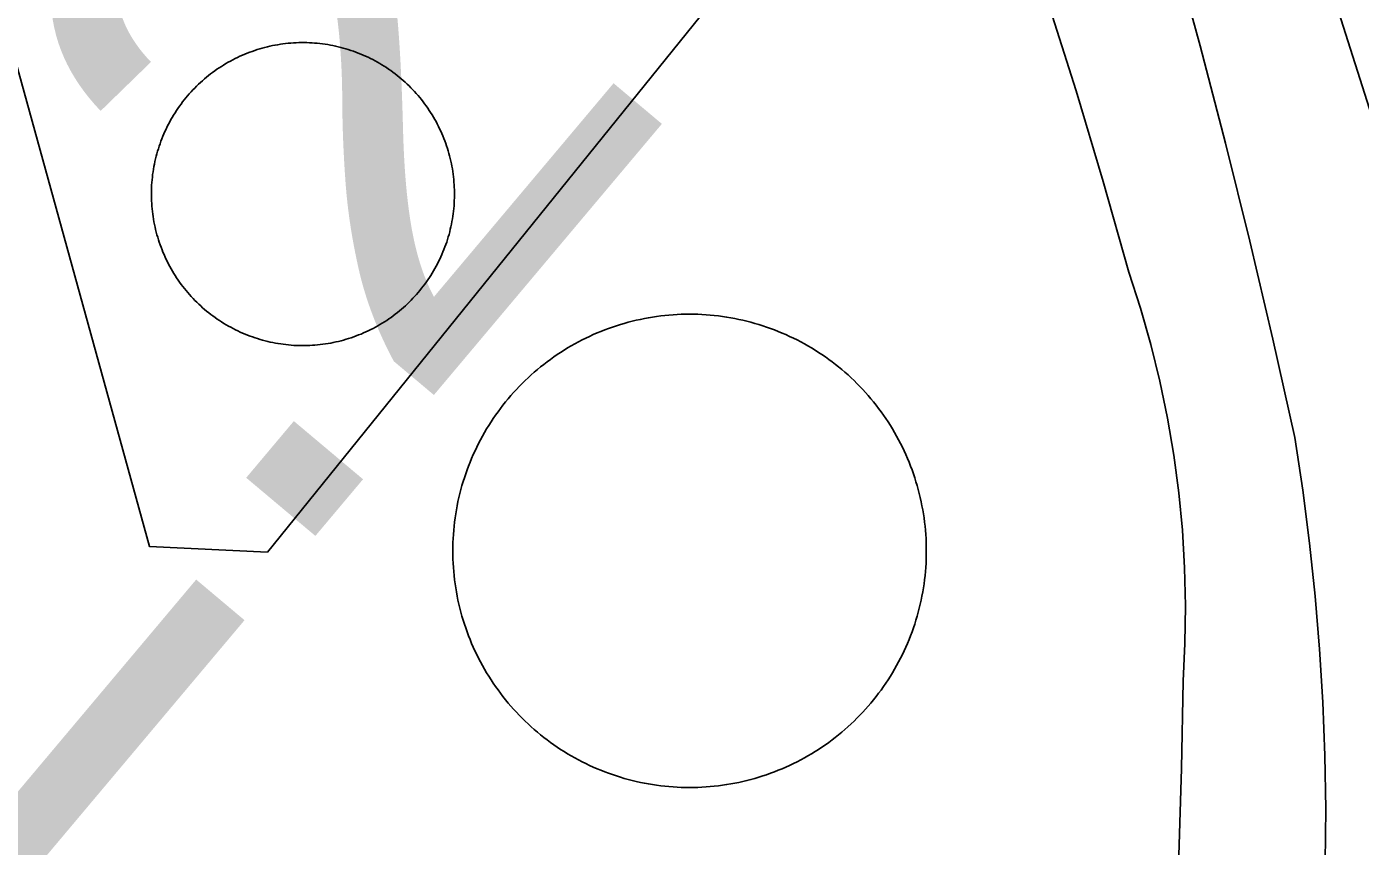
# Model space of a CAD drawing. Extents: x 3651524 to 3689615, y 505651 to 531377.
# Drawn here: x 3676189.7 to 3676419, y 514526.3 to 514667.2 of the extents above; entities that cross this region are included whole.
import ezdxf

# ---------------------------------------------------------------- set-up
doc = ezdxf.new("R2010")
doc.units = 0
for name, color, linetype in [('V-DOMW-TANK', 7, 'Continuous'), ('V-RAIL-TRAK', 7, 'Continuous'), ('V-SITE-OTLN', 7, 'Continuous'), ('V-SURV-IDEN', 7, 'Continuous'), ('V-UTIL-LINE', 7, 'Continuous')]:
    doc.layers.add(name, color=color, linetype=linetype)

msp = doc.modelspace()

# ---------------------------------------------------------------- linework, layer by layer
at = {"layer": 'V-DOMW-TANK'}
for points in [[(3676214.089, 514650.443), (3676214.302, 514650.844), (3676214.521, 514651.241), (3676214.749, 514651.635), (3676214.984, 514652.024), (3676215.224, 514652.411), (3676215.472, 514652.794), (3676215.725, 514653.171), (3676215.986, 514653.543), (3676216.252, 514653.912), (3676216.526, 514654.275), (3676216.805, 514654.635), (3676217.091, 514654.987), (3676217.382, 514655.337), (3676217.681, 514655.679), (3676217.984, 514656.019), (3676218.294, 514656.351), (3676218.609, 514656.679), (3676218.931, 514657), (3676219.258, 514657.318), (3676219.59, 514657.627), (3676219.928, 514657.932), (3676220.27, 514658.231), (3676220.62, 514658.524), (3676220.972, 514658.811), (3676221.329, 514659.091), (3676221.693, 514659.366), (3676222.06, 514659.632), (3676222.433, 514659.894), (3676222.809, 514660.148), (3676223.19, 514660.396), (3676223.575, 514660.638), (3676223.965, 514660.873), (3676224.36, 514661.101), (3676224.757, 514661.322), (3676225.159, 514661.537), (3676225.562, 514661.744), (3676225.972, 514661.942), (3676226.383, 514662.133), (3676226.799, 514662.321), (3676227.217, 514662.499), (3676227.639, 514662.669), (3676228.063, 514662.833), (3676228.493, 514662.989), (3676228.919, 514663.138), (3676229.353, 514663.28), (3676229.787, 514663.413), (3676230.223, 514663.538), (3676230.664, 514663.656), (3676231.104, 514663.767), (3676231.546, 514663.869), (3676231.993, 514663.964), (3676232.437, 514664.052), (3676232.886, 514664.134), (3676233.334, 514664.203), (3676233.785, 514664.267), (3676234.237, 514664.322), (3676234.688, 514664.369), (3676235.143, 514664.41), (3676235.595, 514664.443), (3676236.05, 514664.467), (3676236.504, 514664.484), (3676236.961, 514664.492), (3676237.414, 514664.492), (3676237.868, 514664.486), (3676238.323, 514664.469), (3676238.778, 514664.447), (3676239.23, 514664.416), (3676239.683, 514664.377), (3676240.136, 514664.33), (3676240.588, 514664.275), (3676241.039, 514664.211), (3676241.487, 514664.142), (3676241.936, 514664.062), (3676242.382, 514663.976), (3676242.827, 514663.882), (3676243.269, 514663.779), (3676243.711, 514663.671), (3676244.15, 514663.554), (3676244.588, 514663.429), (3676245.022, 514663.296), (3676245.456, 514663.157), (3676245.886, 514663.009), (3676246.312, 514662.854), (3676246.738, 514662.692), (3676247.16, 514662.524), (3676247.578, 514662.342), (3676247.992, 514662.159), (3676248.407, 514661.967), (3676248.815, 514661.768), (3676249.22, 514661.563), (3676249.624, 514661.35), (3676250.019, 514661.129), (3676250.414, 514660.902), (3676250.806, 514660.668), (3676251.191, 514660.429), (3676251.574, 514660.181), (3676251.95, 514659.929), (3676252.323, 514659.667), (3676252.692, 514659.399), (3676253.054, 514659.126)], [(3676253.054, 514659.126), (3676253.413, 514658.846), (3676253.767, 514658.561), (3676254.115, 514658.268), (3676254.459, 514657.971), (3676254.797, 514657.666), (3676255.131, 514657.357), (3676255.459, 514657.041), (3676255.78, 514656.72), (3676256.096, 514656.394), (3676256.407, 514656.06), (3676256.712, 514655.725), (3676257.011, 514655.38), (3676257.304, 514655.032), (3676257.589, 514654.678), (3676257.869, 514654.32), (3676258.144, 514653.959), (3676258.412, 514653.59), (3676258.672, 514653.22), (3676258.928, 514652.841), (3676259.178, 514652.46), (3676259.417, 514652.075), (3676259.651, 514651.686), (3676259.88, 514651.293), (3676260.099, 514650.895), (3676260.315, 514650.494), (3676260.521, 514650.088), (3676260.722, 514649.679), (3676260.915, 514649.267), (3676261.099, 514648.853), (3676261.277, 514648.434), (3676261.449, 514648.012), (3676261.613, 514647.588), (3676261.769, 514647.162), (3676261.916, 514646.732), (3676262.057, 514646.298), (3676262.19, 514645.863), (3676262.317, 514645.427), (3676262.434, 514644.989), (3676262.545, 514644.547), (3676262.649, 514644.104), (3676262.743, 514643.66), (3676262.832, 514643.213), (3676262.909, 514642.765), (3676262.981, 514642.316), (3676263.047, 514641.866), (3676263.102, 514641.413), (3676263.149, 514640.96), (3676263.19, 514640.508), (3676263.223, 514640.055), (3676263.247, 514639.601), (3676263.264, 514639.146), (3676263.272, 514638.691), (3676263.272, 514638.237), (3676263.264, 514637.782), (3676263.249, 514637.327), (3676263.225, 514636.873), (3676263.194, 514636.42), (3676263.155, 514635.965), (3676263.108, 514635.515), (3676263.055, 514635.062), (3676262.991, 514634.612), (3676262.92, 514634.161), (3676262.842, 514633.717), (3676262.756, 514633.266), (3676262.662, 514632.824), (3676262.559, 514632.379), (3676262.451, 514631.939), (3676262.332, 514631.499), (3676262.207, 514631.062), (3676262.076, 514630.626), (3676261.934, 514630.194), (3676261.787, 514629.764), (3676261.633, 514629.336), (3676261.47, 514628.912), (3676261.3, 514628.49), (3676261.123, 514628.07), (3676260.939, 514627.655), (3676260.747, 514627.243), (3676260.546, 514626.833), (3676260.341, 514626.428), (3676260.128, 514626.026), (3676259.909, 514625.629), (3676259.682, 514625.234), (3676259.448, 514624.845), (3676259.204, 514624.458), (3676258.961, 514624.077), (3676258.707, 514623.7), (3676258.447, 514623.327), (3676258.178, 514622.959), (3676257.906, 514622.594), (3676257.623, 514622.236), (3676257.341, 514621.881), (3676257.048, 514621.533), (3676256.751, 514621.189), (3676256.446, 514620.851), (3676256.137, 514620.519), (3676255.821, 514620.192), (3676255.5, 514619.87), (3676255.174, 514619.553), (3676254.84, 514619.241)], [(3676229.408, 514613.575), (3676228.976, 514613.714), (3676228.546, 514613.861), (3676228.118, 514614.017), (3676227.692, 514614.179), (3676227.27, 514614.349), (3676226.852, 514614.527), (3676226.436, 514614.711), (3676226.025, 514614.902), (3676225.615, 514615.102), (3676225.212, 514615.307), (3676224.808, 514615.52), (3676224.409, 514615.741), (3676224.016, 514615.967), (3676223.627, 514616.202), (3676223.24, 514616.442), (3676222.859, 514616.69), (3676222.48, 514616.944), (3676222.107, 514617.204), (3676221.74, 514617.47), (3676221.376, 514617.744), (3676221.017, 514618.023), (3676220.663, 514618.31), (3676220.315, 514618.6), (3676219.971, 514618.899), (3676219.635, 514619.203), (3676219.301, 514619.514), (3676218.974, 514619.829), (3676218.648, 514620.151), (3676218.335, 514620.476), (3676218.025, 514620.808), (3676217.72, 514621.146), (3676217.421, 514621.49), (3676217.13, 514621.838), (3676216.842, 514622.191), (3676216.561, 514622.549), (3676216.287, 514622.911), (3676216.018, 514623.28), (3676215.756, 514623.651), (3676215.502, 514624.028), (3676215.254, 514624.409), (3676215.011, 514624.796), (3676214.779, 514625.185), (3676214.552, 514625.578), (3676214.331, 514625.975), (3676214.116, 514626.377), (3676213.907, 514626.782), (3676213.71, 514627.19), (3676213.518, 514627.603), (3676213.331, 514628.017), (3676213.153, 514628.439), (3676212.985, 514628.857), (3676212.819, 514629.283), (3676212.664, 514629.709), (3676212.514, 514630.139), (3676212.373, 514630.571), (3676212.24, 514631.007), (3676212.115, 514631.443), (3676211.996, 514631.882), (3676211.885, 514632.324), (3676211.783, 514632.766), (3676211.687, 514633.211), (3676211.601, 514633.657), (3676211.521, 514634.106), (3676211.449, 514634.554), (3676211.386, 514635.005), (3676211.328, 514635.455), (3676211.281, 514635.908), (3676211.24, 514636.361), (3676211.21, 514636.815), (3676211.185, 514637.27), (3676211.169, 514637.725), (3676211.16, 514638.179), (3676211.158, 514638.634), (3676211.167, 514639.089), (3676211.183, 514639.543), (3676211.206, 514639.996), (3676211.236, 514640.451), (3676211.275, 514640.903), (3676211.322, 514641.356), (3676211.378, 514641.808), (3676211.441, 514642.259), (3676211.511, 514642.707), (3676211.588, 514643.156), (3676211.677, 514643.602), (3676211.771, 514644.047), (3676211.871, 514644.489), (3676211.982, 514644.932), (3676212.098, 514645.372), (3676212.223, 514645.808), (3676212.356, 514646.242), (3676212.496, 514646.676), (3676212.643, 514647.107), (3676212.799, 514647.535), (3676212.961, 514647.958), (3676213.131, 514648.38), (3676213.309, 514648.798), (3676213.493, 514649.214), (3676213.684, 514649.628), (3676213.882, 514650.037), (3676214.089, 514650.443)], [(3676254.84, 514619.241), (3676254.502, 514618.938), (3676254.16, 514618.639), (3676253.812, 514618.346), (3676253.46, 514618.058), (3676253.101, 514617.779), (3676252.739, 514617.505), (3676252.37, 514617.236), (3676251.998, 514616.976), (3676251.621, 514616.722), (3676251.24, 514616.473), (3676250.855, 514616.231), (3676250.466, 514615.997), (3676250.072, 514615.77), (3676249.675, 514615.549), (3676249.274, 514615.334), (3676248.868, 514615.127), (3676248.461, 514614.93), (3676248.047, 514614.736), (3676247.633, 514614.549), (3676247.213, 514614.371), (3676246.794, 514614.201), (3676246.368, 514614.037), (3676245.942, 514613.882), (3676245.512, 514613.732), (3676245.079, 514613.591), (3676244.643, 514613.458), (3676244.205, 514613.333), (3676243.769, 514613.214), (3676243.326, 514613.104), (3676242.884, 514613.001), (3676242.44, 514612.905), (3676241.993, 514612.819), (3676241.545, 514612.739), (3676241.096, 514612.667), (3676240.646, 514612.604), (3676240.195, 514612.547), (3676239.742, 514612.499), (3676239.29, 514612.458), (3676238.835, 514612.428), (3676238.38, 514612.403), (3676237.928, 514612.387), (3676237.471, 514612.379), (3676237.016, 514612.377), (3676236.562, 514612.385), (3676236.107, 514612.401), (3676235.655, 514612.422), (3676235.202, 514612.454), (3676234.747, 514612.493), (3676234.295, 514612.54), (3676233.844, 514612.596), (3676233.394, 514612.659), (3676232.943, 514612.729), (3676232.497, 514612.809), (3676232.05, 514612.895), (3676231.604, 514612.989), (3676231.161, 514613.089), (3676230.719, 514613.2), (3676230.279, 514613.317), (3676229.842, 514613.441), (3676229.408, 514613.575)], [(3676274.413, 514605.352), (3676274.913, 514605.858), (3676275.419, 514606.355), (3676275.937, 514606.845), (3676276.457, 514607.322), (3676276.989, 514607.795), (3676277.53, 514608.258), (3676278.079, 514608.709), (3676278.634, 514609.151), (3676279.199, 514609.583), (3676279.771, 514610.009), (3676280.35, 514610.419), (3676280.934, 514610.822), (3676281.526, 514611.213), (3676282.126, 514611.596), (3676282.732, 514611.967), (3676283.344, 514612.327), (3676283.963, 514612.678), (3676284.585, 514613.016), (3676285.216, 514613.343), (3676285.853, 514613.661), (3676286.494, 514613.968), (3676287.139, 514614.261), (3676287.793, 514614.545), (3676288.448, 514614.816), (3676289.109, 514615.076), (3676289.775, 514615.326), (3676290.445, 514615.563), (3676291.118, 514615.789), (3676291.796, 514616.004), (3676292.478, 514616.204), (3676293.162, 514616.395), (3676293.851, 514616.571), (3676294.541, 514616.737), (3676295.235, 514616.89), (3676295.931, 514617.034), (3676296.63, 514617.163), (3676297.33, 514617.279), (3676298.03, 514617.384), (3676298.737, 514617.478), (3676299.444, 514617.558), (3676300.148, 514617.626), (3676300.859, 514617.681), (3676301.567, 514617.724), (3676302.278, 514617.757), (3676302.989, 514617.775), (3676303.699, 514617.781), (3676304.41, 514617.775), (3676305.119, 514617.755), (3676305.829, 514617.724), (3676306.538, 514617.681), (3676307.249, 514617.626), (3676307.955, 514617.558), (3676308.66, 514617.476), (3676309.366, 514617.384), (3676310.067, 514617.279), (3676310.769, 514617.161), (3676311.467, 514617.032), (3676312.164, 514616.89), (3676312.856, 514616.737), (3676313.548, 514616.571), (3676314.236, 514616.393), (3676314.92, 514616.202), (3676315.602, 514616.004), (3676316.278, 514615.786), (3676316.952, 514615.561), (3676317.622, 514615.326), (3676318.287, 514615.076), (3676318.949, 514614.816), (3676319.606, 514614.543), (3676320.257, 514614.261), (3676320.907, 514613.966), (3676321.546, 514613.661), (3676322.18, 514613.343), (3676322.811, 514613.013), (3676323.436, 514612.676), (3676324.054, 514612.325), (3676324.667, 514611.965), (3676325.271, 514611.594), (3676325.871, 514611.211), (3676326.463, 514610.82), (3676327.047, 514610.417), (3676327.628, 514610.005), (3676328.2, 514609.581), (3676328.763, 514609.149), (3676329.318, 514608.707), (3676329.867, 514608.256), (3676330.407, 514607.793), (3676330.94, 514607.322), (3676331.46, 514606.843), (3676331.978, 514606.353), (3676332.486, 514605.856), (3676332.984, 514605.348), (3676333.473, 514604.834), (3676333.952, 514604.309), (3676334.423, 514603.777), (3676334.884, 514603.236), (3676335.337, 514602.689), (3676335.779, 514602.132), (3676336.211, 514601.567), (3676336.633, 514600.998)], [(3676280.932, 514543.322), (3676280.346, 514543.723), (3676279.768, 514544.133), (3676279.197, 514544.559), (3676278.634, 514544.991), (3676278.077, 514545.434), (3676277.528, 514545.886), (3676276.989, 514546.347), (3676276.457, 514546.82), (3676275.933, 514547.297), (3676275.416, 514547.787), (3676274.911, 514548.284), (3676274.413, 514548.792), (3676273.923, 514549.306), (3676273.444, 514549.829), (3676272.973, 514550.363), (3676272.51, 514550.902), (3676272.06, 514551.453), (3676271.617, 514552.006), (3676271.185, 514552.571), (3676270.761, 514553.142), (3676270.35, 514553.722), (3676269.946, 514554.308), (3676269.555, 514554.901), (3676269.172, 514555.499), (3676268.801, 514556.104), (3676268.441, 514556.716), (3676268.091, 514557.334), (3676267.753, 514557.959), (3676267.423, 514558.59), (3676267.11, 514559.225), (3676266.801, 514559.868), (3676266.506, 514560.513), (3676266.223, 514561.164), (3676265.951, 514561.822), (3676265.691, 514562.483), (3676265.443, 514563.149), (3676265.205, 514563.818), (3676264.98, 514564.492), (3676264.767, 514565.17), (3676264.564, 514565.85), (3676264.374, 514566.536), (3676264.195, 514567.224), (3676264.03, 514567.914), (3676263.876, 514568.609), (3676263.735, 514569.305), (3676263.606, 514570.003), (3676263.489, 514570.706), (3676263.382, 514571.406), (3676263.29, 514572.111), (3676263.21, 514572.817), (3676263.141, 514573.524), (3676263.085, 514574.233), (3676263.042, 514574.941), (3676263.012, 514575.652), (3676262.991, 514576.362), (3676262.987, 514577.071), (3676262.991, 514577.782), (3676263.012, 514578.492), (3676263.042, 514579.205), (3676263.088, 514579.912), (3676263.141, 514580.62), (3676263.21, 514581.327), (3676263.29, 514582.033), (3676263.384, 514582.738), (3676263.489, 514583.44), (3676263.606, 514584.141), (3676263.735, 514584.841), (3676263.878, 514585.535), (3676264.032, 514586.23), (3676264.198, 514586.92), (3676264.376, 514587.608), (3676264.564, 514588.294), (3676264.767, 514588.974), (3676264.98, 514589.652), (3676265.205, 514590.328), (3676265.443, 514590.995), (3676265.693, 514591.661), (3676265.953, 514592.323), (3676266.223, 514592.978), (3676266.508, 514593.629), (3676266.803, 514594.276), (3676267.11, 514594.917), (3676267.425, 514595.554), (3676267.753, 514596.185), (3676268.091, 514596.808), (3676268.441, 514597.426), (3676268.803, 514598.038), (3676269.174, 514598.645), (3676269.555, 514599.245), (3676269.948, 514599.837), (3676270.35, 514600.422), (3676270.763, 514601), (3676271.185, 514601.571), (3676271.617, 514602.137), (3676272.06, 514602.692), (3676272.512, 514603.24), (3676272.973, 514603.779), (3676273.444, 514604.314), (3676273.926, 514604.836), (3676274.413, 514605.352)], [(3676336.633, 514600.998), (3676337.047, 514600.42), (3676337.448, 514599.835), (3676337.842, 514599.241), (3676338.222, 514598.643), (3676338.593, 514598.036), (3676338.956, 514597.422), (3676339.306, 514596.806), (3676339.644, 514596.181), (3676339.971, 514595.55), (3676340.287, 514594.915), (3676340.594, 514594.274), (3676340.889, 514593.627), (3676341.172, 514592.976), (3676341.444, 514592.318), (3676341.704, 514591.659), (3676341.954, 514590.993), (3676342.192, 514590.324), (3676342.417, 514589.65), (3676342.63, 514588.972), (3676342.833, 514588.29), (3676343.021, 514587.606), (3676343.199, 514586.918), (3676343.365, 514586.226), (3676343.519, 514585.533), (3676343.66, 514584.837), (3676343.791, 514584.139), (3676343.908, 514583.436), (3676344.012, 514582.734), (3676344.106, 514582.029), (3676344.186, 514581.325), (3676344.256, 514580.616), (3676344.309, 514579.908), (3676344.352, 514579.199), (3676344.383, 514578.49), (3676344.401, 514577.78), (3676344.407, 514577.069), (3676344.401, 514576.358), (3676344.383, 514575.648), (3676344.352, 514574.937), (3676344.309, 514574.228), (3676344.256, 514573.52), (3676344.186, 514572.813), (3676344.106, 514572.105), (3676344.012, 514571.402), (3676343.908, 514570.7), (3676343.789, 514569.999), (3676343.66, 514569.301), (3676343.519, 514568.605), (3676343.365, 514567.91), (3676343.199, 514567.22), (3676343.021, 514566.532), (3676342.83, 514565.848), (3676342.63, 514565.166), (3676342.415, 514564.488), (3676342.189, 514563.814), (3676341.954, 514563.145), (3676341.704, 514562.479), (3676341.444, 514561.82), (3676341.172, 514561.16), (3676340.889, 514560.511), (3676340.594, 514559.864), (3676340.287, 514559.225), (3676339.971, 514558.588), (3676339.642, 514557.957), (3676339.306, 514557.332), (3676338.954, 514556.714), (3676338.593, 514556.102), (3676338.222, 514555.497), (3676337.84, 514554.897), (3676337.448, 514554.301), (3676337.045, 514553.718), (3676336.633, 514553.138), (3676336.209, 514552.569), (3676335.777, 514552.006), (3676335.335, 514551.449), (3676334.884, 514550.902), (3676334.421, 514550.361), (3676333.95, 514549.829), (3676333.471, 514549.304), (3676332.984, 514548.79), (3676332.484, 514548.282), (3676331.978, 514547.785), (3676331.46, 514547.297), (3676330.938, 514546.816), (3676330.405, 514546.345), (3676329.865, 514545.884), (3676329.318, 514545.432), (3676328.761, 514544.989), (3676328.198, 514544.557), (3676327.626, 514544.133), (3676327.047, 514543.721), (3676326.463, 514543.32), (3676325.869, 514542.927), (3676325.271, 514542.546), (3676324.665, 514542.173), (3676324.052, 514541.813), (3676323.434, 514541.465), (3676322.809, 514541.125), (3676322.178, 514540.797), (3676321.544, 514540.479)], [(3676321.544, 514540.479), (3676320.903, 514540.174), (3676320.255, 514539.879), (3676319.604, 514539.597), (3676318.947, 514539.324), (3676318.287, 514539.066), (3676317.622, 514538.814), (3676316.952, 514538.577), (3676316.278, 514538.352), (3676315.6, 514538.139), (3676314.918, 514537.936), (3676314.234, 514537.747), (3676313.546, 514537.569), (3676312.852, 514537.403), (3676312.162, 514537.25), (3676311.465, 514537.108), (3676310.767, 514536.979), (3676310.065, 514536.861), (3676309.362, 514536.756), (3676308.658, 514536.664), (3676307.953, 514536.582), (3676307.244, 514536.515), (3676306.536, 514536.459), (3676305.827, 514536.416), (3676305.119, 514536.385), (3676304.408, 514536.367), (3676303.699, 514536.361), (3676302.987, 514536.367), (3676302.276, 514536.385), (3676301.567, 514536.416), (3676300.857, 514536.459), (3676300.148, 514536.515), (3676299.442, 514536.584), (3676298.735, 514536.664), (3676298.03, 514536.756), (3676297.328, 514536.863), (3676296.628, 514536.979), (3676295.929, 514537.108), (3676295.233, 514537.25), (3676294.539, 514537.403), (3676293.848, 514537.569), (3676293.16, 514537.747), (3676292.476, 514537.938), (3676291.794, 514538.139), (3676291.116, 514538.354), (3676290.443, 514538.579), (3676289.771, 514538.816), (3676289.107, 514539.066), (3676288.446, 514539.324), (3676287.79, 514539.597), (3676287.139, 514539.881), (3676286.49, 514540.174), (3676285.851, 514540.481), (3676285.214, 514540.799), (3676284.585, 514541.127), (3676283.961, 514541.465), (3676283.342, 514541.815), (3676282.73, 514542.175), (3676282.124, 514542.548), (3676281.524, 514542.929), (3676280.932, 514543.322)]]:
    msp.add_lwpolyline(points, dxfattribs=at)
at = {"layer": 'V-RAIL-TRAK'}
for points in [[(3676413.003, 514523.555), (3676413.075, 514532.713), (3676412.938, 514541.872), (3676412.592, 514551.027), (3676412.039, 514560.169), (3676411.277, 514569.297), (3676410.308, 514578.404), (3676409.132, 514587.489), (3676407.75, 514596.543), (3676403.998, 514613.47), (3676400.037, 514630.348), (3676395.865, 514647.174), (3676391.487, 514663.949), (3676386.899, 514680.667), (3676382.105, 514697.328), (3676377.106, 514713.927), (3676371.9, 514730.462)], [(3676387.817, 514524.663), (3676388.3, 514539.658), (3676388.55, 514554.66), (3676388.88, 514561.144), (3676388.97, 514567.636), (3676388.822, 514574.126), (3676388.439, 514580.608), (3676387.819, 514587.069), (3676386.963, 514593.506), (3676385.873, 514599.906), (3676384.55, 514606.263), (3676382.996, 514612.567), (3676381.212, 514618.809), (3676379.203, 514624.982), (3676374.8, 514640.625), (3676370.157, 514656.198), (3676365.27, 514671.695), (3676360.144, 514687.114), (3676354.781, 514702.454), (3676349.177, 514717.705)]]:
    msp.add_lwpolyline(points, dxfattribs=at)
at = {"layer": 'V-SITE-OTLN'}
msp.add_lwpolyline([(3676264.918, 515078.7), (3676306.321, 514992.311), (3676365.793, 514825.28), (3676445.939, 514573.544), (3676504.604, 514358.32), (3676553.512, 514200.169), (3676328.048, 514129.626), (3676169.17, 514077.382), (3676156.342, 514070.904), (3676152.135, 514059.593), (3676148.598, 514048.269), (3676140.377, 514037.026), (3676068.312, 514011.448), (3675846.932, 513944.856), (3675667.615, 513871.533), (3675507.922, 513810.599), (3675343.591, 513752.421), (3675062.884, 513661.377), (3674968.012, 513621.571), (3674884.886, 513586.691), (3674650.707, 513515.621)], dxfattribs=at)
at = {"layer": 'V-UTIL-LINE'}
msp.add_lwpolyline([(3676318.734, 514685.429), (3676231.114, 514576.856), (3676210.827, 514577.851), (3676176.861, 514700.901), (3676140.697, 514770.935)], dxfattribs=at)

# ---------------------------------------------------------------- texts
at = {"layer": 'V-SURV-IDEN'}
msp.add_text('888+62.2', height=100, rotation=49.94632, dxfattribs=at).set_placement((3675941.959, 514225.889))

doc.saveas('drawing.dxf')
